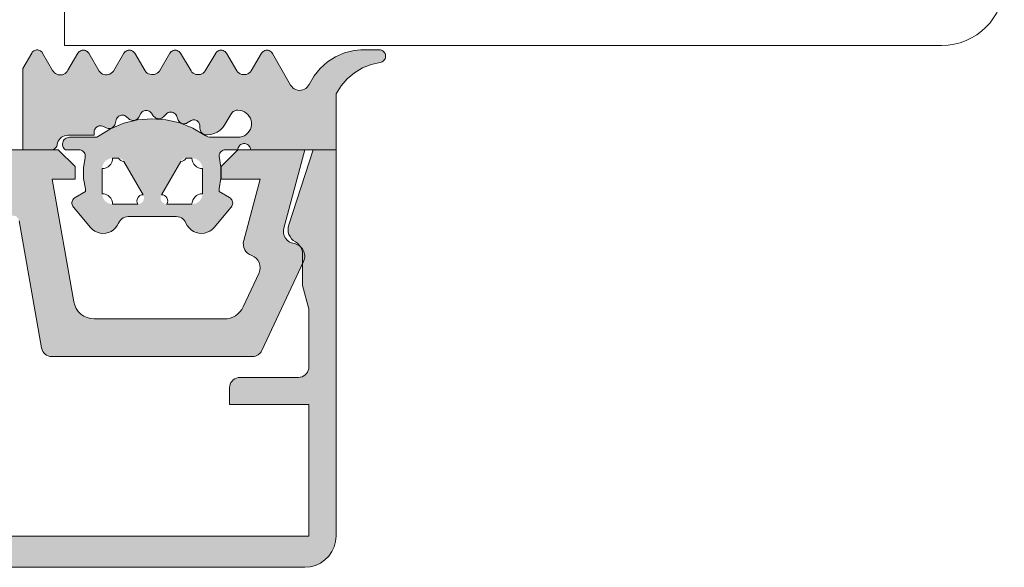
# Model space of a CAD drawing. Header units: metres. Extents: x -3.6 to 84.5, y -11 to 16.8.
# Tile 402 of 656: x 56.7808 to 56.828, y -0.206 to -0.1798. Entities that reach past the tile are written whole.
import ezdxf

# ---------------------------------------------------------------- set-up
doc = ezdxf.new("R2010")
doc.units = ezdxf.units.M
doc.header["$MEASUREMENT"] = 0
doc.layers.add('301 - Elemente.Linie', color=7, linetype='Continuous')
doc.layers.add('302 - Elemente.Schraffur', color=7, linetype='Continuous')

msp = doc.modelspace()

# ---------------------------------------------------------------- hatches: boundary and pattern name
at = {"layer": '302 - Elemente.Schraffur', "linetype": 'Continuous', "lineweight": 5}
h = msp.add_hatch(color=7, dxfattribs=at)
h.paths.add_polyline_path([(56.780989, -0.182104), (56.780989, -0.185999), (56.782343, -0.185999), (56.782391, -0.185995), (56.782438, -0.185984), (56.782482, -0.185965), (56.782523, -0.18594), (56.782559, -0.185908), (56.782589, -0.18587), (56.782613, -0.185829), (56.782631, -0.185784), (56.782657, -0.185658), (56.782686, -0.185583), (56.782726, -0.185514), (56.782777, -0.185452), (56.782837, -0.185399), (56.782905, -0.185356), (56.782979, -0.185325), (56.783057, -0.185306), (56.783137, -0.185299), (56.784409, -0.185299), (56.784409, -0.185144), (56.784413, -0.185094), (56.784426, -0.185044), (56.784447, -0.184998), (56.784476, -0.184956), (56.784511, -0.184919), (56.784552, -0.184889), (56.784598, -0.184866), (56.784647, -0.184851), (56.784697, -0.184845), (56.784748, -0.184847), (56.784798, -0.184858), (56.784845, -0.184877), (56.784983, -0.184947), (56.785027, -0.184966), (56.785075, -0.184977), (56.785123, -0.18498), (56.785171, -0.184975), (56.785218, -0.184963), (56.785263, -0.184943), (56.785303, -0.184916), (56.785339, -0.184884), (56.785369, -0.184846), (56.785392, -0.184803), (56.785409, -0.184757), (56.785462, -0.184557), (56.78548, -0.184509), (56.785505, -0.184465), (56.785537, -0.184426), (56.785576, -0.184392), (56.785619, -0.184366), (56.785667, -0.184347), (56.785717, -0.184337), (56.785768, -0.184335), (56.785818, -0.184342), (56.785867, -0.184358), (56.785912, -0.184381), (56.785953, -0.184412), (56.78606, -0.184508), (56.7861, -0.184539), (56.786145, -0.184563), (56.786194, -0.18458), (56.786244, -0.184588), (56.786295, -0.184589), (56.786346, -0.184581), (56.786394, -0.184565), (56.786439, -0.184541), (56.78648, -0.18451), (56.786516, -0.184474), (56.786545, -0.184431), (56.786645, -0.184258), (56.786674, -0.184216), (56.78671, -0.18418), (56.786751, -0.18415), (56.786797, -0.184128), (56.786846, -0.184114), (56.786897, -0.184108), (56.786948, -0.184111), (56.786997, -0.184123), (56.787044, -0.184143), (56.787087, -0.18417), (56.787125, -0.184205), (56.787156, -0.184245), (56.787235, -0.184366), (56.787266, -0.184406), (56.787303, -0.184441), (56.787346, -0.184469), (56.787392, -0.184491), (56.787441, -0.184504), (56.787492, -0.184509), (56.787543, -0.184507), (56.787593, -0.184495), (56.78764, -0.184476), (56.787684, -0.18445), (56.787723, -0.184417), (56.787865, -0.184276), (56.787904, -0.184243), (56.787948, -0.184217), (56.787995, -0.184199), (56.788045, -0.184189), (56.788096, -0.184188), (56.788147, -0.184196), (56.788195, -0.184212), (56.78824, -0.184236), (56.78828, -0.184267), (56.788315, -0.184305), (56.788342, -0.184348), (56.788362, -0.184395), (56.788407, -0.184532), (56.788426, -0.184579), (56.788453, -0.184622), (56.788487, -0.184661), (56.788526, -0.184693), (56.78857, -0.184719), (56.788618, -0.184738), (56.788668, -0.184748), (56.788719, -0.18475), (56.78877, -0.184744), (56.788819, -0.18473), (56.788865, -0.184708), (56.789051, -0.184601), (56.789093, -0.184581), (56.789138, -0.184569), (56.789184, -0.184564), (56.78923, -0.184567), (56.789275, -0.184579), (56.789317, -0.184597), (56.789356, -0.184623), (56.789389, -0.184654), (56.789417, -0.184691), (56.789439, -0.184732), (56.789453, -0.184776), (56.789459, -0.184822), (56.789467, -0.184966), (56.789474, -0.185023), (56.789492, -0.185078), (56.789518, -0.185129), (56.789553, -0.185175), (56.789595, -0.185214), (56.789643, -0.185246), (56.789696, -0.185269), (56.789752, -0.185283), (56.78981, -0.185287), (56.789981, -0.185269), (56.790146, -0.185223), (56.790301, -0.185149), (56.790442, -0.18505), (56.790563, -0.184928), (56.790661, -0.184787), (56.790943, -0.184299), (56.790976, -0.18425), (56.791017, -0.184206), (56.791064, -0.184169), (56.791115, -0.184139), (56.791171, -0.184117), (56.791229, -0.184104), (56.791289, -0.184099), (56.791396, -0.184108), (56.7915, -0.184135), (56.791598, -0.184178), (56.791688, -0.184236), (56.791767, -0.184309), (56.791833, -0.184394), (56.791884, -0.184488), (56.791919, -0.18459), (56.791937, -0.184696), (56.791937, -0.184803), (56.791919, -0.184909), (56.791884, -0.18501), (56.791833, -0.185105), (56.791767, -0.18519), (56.791688, -0.185262), (56.791598, -0.185321), (56.7915, -0.185364), (56.791396, -0.18539), (56.791289, -0.185399), (56.790005, -0.185399), (56.789929, -0.185393), (56.789854, -0.185376), (56.789783, -0.185348), (56.789132, -0.184962), (56.788501, -0.184709), (56.787838, -0.184557), (56.78716, -0.184509), (56.786482, -0.184567), (56.785821, -0.184727), (56.785193, -0.184988), (56.784573, -0.185367), (56.784529, -0.185385), (56.784484, -0.185396), (56.784437, -0.185399), (56.783219, -0.185399), (56.783164, -0.185404), (56.78311, -0.185418), (56.783059, -0.185441), (56.783013, -0.185472), (56.782973, -0.18551), (56.782939, -0.185554), (56.782914, -0.185604), (56.782897, -0.185657), (56.782889, -0.185712), (56.782891, -0.185767), (56.782902, -0.185822), (56.782922, -0.185874), (56.782951, -0.185921), (56.782987, -0.185964), (56.783029, -0.185999), (56.78368, -0.185999), (56.783729, -0.186003), (56.783776, -0.186015), (56.783821, -0.186035), (56.783863, -0.186061), (56.783899, -0.186094), (56.78393, -0.186133), (56.783953, -0.186176), (56.78397, -0.186222), (56.783979, -0.18627), (56.783979, -0.186319), (56.783897, -0.186868), (56.783902, -0.187374), (56.783989, -0.187872), (56.783989, -0.187999), (56.783489, -0.188288), (56.78345, -0.188315), (56.783415, -0.188348), (56.783387, -0.188386), (56.783364, -0.188428), (56.783349, -0.188472), (56.78334, -0.188519), (56.78334, -0.188567), (56.783346, -0.188614), (56.78336, -0.188659), (56.783382, -0.188702), (56.783409, -0.188741), (56.784226, -0.189714), (56.784322, -0.18981), (56.784433, -0.189889), (56.784556, -0.189948), (56.784687, -0.189985), (56.784823, -0.189999), (56.784959, -0.18999), (56.785092, -0.189958), (56.785217, -0.189904), (56.785331, -0.189829), (56.785431, -0.189737), (56.785514, -0.189628), (56.785615, -0.189433), (56.785666, -0.189366), (56.785727, -0.189308), (56.785797, -0.189261), (56.785874, -0.189227), (56.785955, -0.189206), (56.786038, -0.189199), (56.78834, -0.189199), (56.788423, -0.189206), (56.788504, -0.189227), (56.788581, -0.189261), (56.788651, -0.189308), (56.788712, -0.189366), (56.788762, -0.189433), (56.788864, -0.189628), (56.788947, -0.189736), (56.789047, -0.189829), (56.789161, -0.189904), (56.789286, -0.189958), (56.789419, -0.18999), (56.789555, -0.189999), (56.78969, -0.189985), (56.789822, -0.189948), (56.789945, -0.189889), (56.790056, -0.18981), (56.790152, -0.189714), (56.790969, -0.188741), (56.790999, -0.188698), (56.791021, -0.18865), (56.791034, -0.1886), (56.791039, -0.188548), (56.791034, -0.188496), (56.791021, -0.188445), (56.790999, -0.188398), (56.790969, -0.188355), (56.790932, -0.188318), (56.790889, -0.188288), (56.790389, -0.187999), (56.790389, -0.187872), (56.790478, -0.18735), (56.790478, -0.186821), (56.790389, -0.186299), (56.790393, -0.186248), (56.790407, -0.186198), (56.790428, -0.186151), (56.790458, -0.186108), (56.790494, -0.186071), (56.790536, -0.186041), (56.790583, -0.186019), (56.790633, -0.186005), (56.790684, -0.185999), (56.791289, -0.185999), (56.791293, -0.18595), (56.791305, -0.185902), (56.791325, -0.185857), (56.791352, -0.185815), (56.791386, -0.185779), (56.791425, -0.185748), (56.791468, -0.185725), (56.791515, -0.185708), (56.791564, -0.1857), (56.791614, -0.1857), (56.791663, -0.185708), (56.791709, -0.185725), (56.791753, -0.185748), (56.791792, -0.185779), (56.791826, -0.185815), (56.791853, -0.185857), (56.791873, -0.185902), (56.791885, -0.18595), (56.791889, -0.185999), (56.795989, -0.185999), (56.795989, -0.183309), (56.796227, -0.182929), (56.796522, -0.182591), (56.796866, -0.182304), (56.797251, -0.182073), (56.797668, -0.181906), (56.798153, -0.181795), (56.798199, -0.181776), (56.798242, -0.181749), (56.798279, -0.181716), (56.79831, -0.181677), (56.798334, -0.181634), (56.798351, -0.181587), (56.79836, -0.181537), (56.79836, -0.181488), (56.798353, -0.181438), (56.798337, -0.181391), (56.798313, -0.181347), (56.798283, -0.181307), (56.798246, -0.181274), (56.798204, -0.181246), (56.798159, -0.181226), (56.79811, -0.181214), (56.798061, -0.18121), (56.797177, -0.181211), (56.796849, -0.181239), (56.796397, -0.181353), (56.795969, -0.181537), (56.795576, -0.181788), (56.795228, -0.182098), (56.794934, -0.182459), (56.794659, -0.182935), (56.794605, -0.183), (56.794542, -0.183054), (56.79447, -0.183097), (56.794392, -0.183128), (56.79431, -0.183145), (56.794227, -0.183148), (56.794144, -0.183137), (56.794064, -0.183113), (56.793989, -0.183076), (56.793921, -0.183026), (56.793863, -0.182966), (56.793815, -0.182897), (56.792943, -0.181376), (56.792913, -0.181333), (56.792876, -0.181296), (56.792834, -0.181266), (56.792787, -0.181244), (56.792736, -0.18123), (56.792685, -0.181225), (56.792633, -0.181229), (56.792582, -0.181242), (56.792535, -0.181264), (56.792492, -0.181293), (56.792455, -0.181329), (56.792424, -0.181372), (56.791921, -0.182219), (56.791874, -0.182275), (56.791819, -0.182321), (56.791756, -0.182357), (56.791688, -0.182382), (56.791616, -0.182395), (56.791544, -0.182395), (56.791472, -0.182382), (56.791404, -0.182357), (56.791341, -0.182321), (56.791286, -0.182275), (56.791239, -0.182219), (56.790741, -0.181372), (56.790711, -0.18133), (56.790674, -0.181294), (56.790631, -0.181264), (56.790584, -0.181242), (56.790534, -0.181229), (56.790482, -0.181224), (56.790431, -0.181229), (56.790381, -0.181242), (56.790334, -0.181264), (56.790291, -0.181293), (56.790254, -0.18133), (56.790224, -0.181372), (56.789723, -0.182219), (56.789676, -0.182275), (56.789621, -0.182321), (56.789558, -0.182357), (56.78949, -0.182382), (56.789419, -0.182395), (56.789347, -0.182395), (56.789275, -0.182382), (56.789208, -0.182357), (56.789145, -0.182321), (56.789089, -0.182275), (56.789043, -0.182219), (56.788545, -0.181372), (56.788515, -0.18133), (56.788478, -0.181293), (56.788435, -0.181264), (56.788387, -0.181242), (56.788337, -0.181229), (56.788285, -0.181224), (56.788233, -0.181229), (56.788183, -0.181243), (56.788136, -0.181265), (56.788093, -0.181294), (56.788057, -0.181331), (56.788027, -0.181374), (56.78753, -0.182229), (56.787481, -0.182282), (56.787424, -0.182327), (56.78736, -0.182361), (56.787291, -0.182383), (56.78722, -0.182394), (56.787148, -0.182393), (56.787077, -0.18238), (56.787009, -0.182355), (56.786946, -0.18232), (56.78689, -0.182274), (56.786843, -0.182219), (56.786345, -0.181372), (56.786315, -0.18133), (56.786278, -0.181293), (56.786235, -0.181264), (56.786188, -0.181242), (56.786138, -0.181229), (56.786086, -0.181224), (56.786034, -0.181229), (56.785984, -0.181242), (56.785937, -0.181264), (56.785894, -0.181294), (56.785857, -0.18133), (56.785827, -0.181373), (56.785326, -0.182229), (56.785279, -0.182284), (56.785223, -0.182331), (56.78516, -0.182367), (56.785092, -0.182391), (56.78502, -0.182404), (56.784948, -0.182403), (56.784877, -0.182391), (56.784808, -0.182366), (56.784746, -0.18233), (56.78469, -0.182284), (56.784643, -0.182228), (56.784145, -0.181374), (56.784115, -0.181331), (56.784078, -0.181295), (56.784035, -0.181265), (56.783988, -0.181243), (56.783938, -0.181229), (56.783886, -0.181225), (56.783834, -0.181229), (56.783784, -0.181243), (56.783737, -0.181265), (56.783694, -0.181294), (56.783657, -0.181331), (56.783627, -0.181373), (56.783152, -0.182185), (56.783115, -0.182244), (56.783069, -0.182296), (56.783015, -0.18234), (56.782955, -0.182374), (56.78289, -0.182398), (56.782821, -0.18241), (56.782752, -0.182411), (56.782683, -0.182401), (56.782617, -0.182379), (56.782555, -0.182346), (56.7825, -0.182303), (56.782453, -0.182252), (56.782415, -0.182194), (56.781936, -0.18136), (56.781908, -0.18132), (56.781875, -0.181285), (56.781836, -0.181256), (56.781793, -0.181233), (56.781747, -0.181218), (56.7817, -0.18121), (56.781651, -0.18121), (56.781603, -0.181218), (56.781557, -0.181233), (56.781515, -0.181256), (56.781476, -0.181285), (56.781443, -0.18132), (56.781415, -0.18136)])
h.paths.add_polyline_path([(56.784789, -0.188125), (56.784789, -0.1881), (56.784789, -0.1869), (56.784789, -0.186876), (56.784791, -0.186851), (56.784794, -0.186827), (56.784799, -0.186802), (56.784804, -0.186779), (56.78481, -0.186755), (56.784818, -0.186732), (56.784827, -0.186709), (56.784837, -0.186686), (56.784848, -0.186664), (56.78486, -0.186643), (56.784873, -0.186622), (56.784887, -0.186602), (56.784902, -0.186583), (56.784918, -0.186564), (56.784935, -0.186547), (56.784953, -0.18653), (56.784972, -0.186514), (56.784991, -0.186498), (56.785011, -0.186484), (56.785032, -0.186471), (56.785053, -0.186459), (56.785075, -0.186448), (56.785098, -0.186438), (56.78512, -0.186429), (56.785144, -0.186422), (56.785167, -0.186415), (56.785191, -0.18641), (56.785216, -0.186405), (56.78524, -0.186402), (56.785264, -0.186401), (56.785289, -0.1864), (56.785575, -0.1864), (56.785595, -0.186401), (56.785614, -0.186404), (56.785633, -0.186408), (56.785652, -0.186413), (56.785671, -0.186419), (56.785689, -0.186427), (56.785707, -0.186435), (56.785724, -0.186445), (56.78574, -0.186456), (56.785755, -0.186468), (56.78577, -0.186481), (56.785784, -0.186495), (56.785797, -0.18651), (56.785809, -0.186525), (56.78582, -0.186542), (56.786749, -0.18815), (56.786758, -0.188167), (56.786766, -0.188185), (56.786773, -0.188204), (56.786779, -0.188222), (56.786783, -0.188242), (56.786786, -0.188261), (56.786788, -0.18828), (56.786789, -0.1883), (56.786788, -0.18832), (56.786786, -0.188339), (56.786783, -0.188359), (56.786779, -0.188378), (56.786773, -0.188396), (56.786766, -0.188415), (56.786758, -0.188433), (56.786749, -0.18845), (56.786738, -0.188467), (56.786727, -0.188483), (56.786714, -0.188498), (56.786701, -0.188512), (56.786687, -0.188526), (56.786672, -0.188538), (56.786656, -0.188549), (56.786639, -0.18856), (56.786622, -0.188569), (56.786604, -0.188577), (56.786585, -0.188584), (56.786567, -0.18859), (56.786547, -0.188594), (56.786528, -0.188597), (56.786509, -0.188599), (56.786489, -0.1886), (56.785289, -0.1886), (56.785264, -0.188599), (56.78524, -0.188598), (56.785216, -0.188595), (56.785191, -0.18859), (56.785167, -0.188585), (56.785144, -0.188578), (56.78512, -0.188571), (56.785098, -0.188562), (56.785075, -0.188552), (56.785053, -0.188541), (56.785032, -0.188529), (56.785011, -0.188516), (56.784991, -0.188502), (56.784972, -0.188487), (56.784953, -0.18847), (56.784935, -0.188454), (56.784918, -0.188436), (56.784902, -0.188417), (56.784887, -0.188398), (56.784873, -0.188378), (56.78486, -0.188357), (56.784848, -0.188336), (56.784837, -0.188314), (56.784827, -0.188291), (56.784818, -0.188268), (56.78481, -0.188245), (56.784804, -0.188222), (56.784799, -0.188198), (56.784794, -0.188173), (56.784791, -0.188149)], flags=0)
h.paths.add_polyline_path([(56.78759, -0.18832), (56.787589, -0.1883), (56.78759, -0.18828), (56.787591, -0.188261), (56.787595, -0.188242), (56.787599, -0.188222), (56.787605, -0.188204), (56.787612, -0.188185), (56.78762, -0.188167), (56.787629, -0.18815), (56.788558, -0.186542), (56.788569, -0.186525), (56.788581, -0.18651), (56.788594, -0.186495), (56.788608, -0.186481), (56.788622, -0.186468), (56.788638, -0.186456), (56.788654, -0.186445), (56.788671, -0.186435), (56.788689, -0.186427), (56.788707, -0.186419), (56.788726, -0.186413), (56.788745, -0.186408), (56.788764, -0.186404), (56.788783, -0.186401), (56.788803, -0.1864), (56.789089, -0.1864), (56.789113, -0.186401), (56.789138, -0.186402), (56.789162, -0.186405), (56.789186, -0.18641), (56.78921, -0.186415), (56.789234, -0.186422), (56.789257, -0.186429), (56.78928, -0.186438), (56.789303, -0.186448), (56.789325, -0.186459), (56.789346, -0.186471), (56.789367, -0.186484), (56.789387, -0.186498), (56.789406, -0.186514), (56.789425, -0.18653), (56.789442, -0.186546), (56.789459, -0.186564), (56.789475, -0.186583), (56.789491, -0.186602), (56.789505, -0.186622), (56.789518, -0.186643), (56.78953, -0.186664), (56.789541, -0.186686), (56.789551, -0.186709), (56.78956, -0.186732), (56.789567, -0.186755), (56.789574, -0.186779), (56.789579, -0.186802), (56.789583, -0.186827), (56.789586, -0.186851), (56.789588, -0.186876), (56.789589, -0.1869), (56.789589, -0.1881), (56.789588, -0.188125), (56.789586, -0.188149), (56.789583, -0.188173), (56.789579, -0.188198), (56.789574, -0.188222), (56.789567, -0.188245), (56.78956, -0.188268), (56.789551, -0.188291), (56.789541, -0.188314), (56.78953, -0.188336), (56.789518, -0.188357), (56.789505, -0.188378), (56.789491, -0.188398), (56.789475, -0.188417), (56.789459, -0.188436), (56.789442, -0.188454), (56.789425, -0.188471), (56.789406, -0.188487), (56.789387, -0.188502), (56.789367, -0.188516), (56.789346, -0.188529), (56.789325, -0.188541), (56.789303, -0.188552), (56.78928, -0.188562), (56.789257, -0.188571), (56.789234, -0.188579), (56.78921, -0.188585), (56.789186, -0.18859), (56.789162, -0.188595), (56.789138, -0.188598), (56.789113, -0.188599), (56.789089, -0.1886), (56.787889, -0.1886), (56.787869, -0.188599), (56.78785, -0.188597), (56.78783, -0.188594), (56.787811, -0.18859), (56.787792, -0.188584), (56.787774, -0.188577), (56.787756, -0.188569), (56.787739, -0.18856), (56.787722, -0.188549), (56.787706, -0.188538), (56.787691, -0.188526), (56.787677, -0.188512), (56.787663, -0.188498), (56.787651, -0.188483), (56.787639, -0.188467), (56.787629, -0.18845), (56.78762, -0.188433), (56.787612, -0.188415), (56.787605, -0.188396), (56.787599, -0.188378), (56.787595, -0.188359), (56.787591, -0.188339)], flags=0)
for points in [[(56.745989, -0.186), (56.745989, -0.2045), (56.746007, -0.204735), (56.746062, -0.204963), (56.746152, -0.205181), (56.746275, -0.205382), (56.746428, -0.205561), (56.746607, -0.205713), (56.746808, -0.205836), (56.747025, -0.205927), (56.747254, -0.205981), (56.747489, -0.206), (56.794489, -0.206), (56.794724, -0.205981), (56.794953, -0.205927), (56.79517, -0.205836), (56.795371, -0.205713), (56.79555, -0.205561), (56.795703, -0.205382), (56.795826, -0.205181), (56.795916, -0.204963), (56.795971, -0.204735), (56.795989, -0.2045), (56.795989, -0.186), (56.794888, -0.186), (56.793723, -0.189584), (56.793696, -0.189699), (56.793689, -0.189818), (56.793702, -0.189936), (56.793735, -0.190051), (56.793787, -0.190158), (56.793857, -0.190255), (56.793941, -0.190338), (56.794139, -0.190476), (56.794225, -0.190562), (56.794295, -0.190662), (56.794347, -0.190773), (56.794378, -0.190891), (56.794389, -0.191012), (56.794389, -0.1925), (56.794689, -0.19362), (56.794689, -0.1964), (56.794683, -0.196478), (56.794665, -0.196554), (56.794634, -0.196627), (56.794594, -0.196694), (56.794543, -0.196753), (56.794483, -0.196804), (56.794416, -0.196845), (56.794344, -0.196875), (56.794267, -0.196894), (56.794189, -0.1969), (56.791389, -0.1969), (56.791311, -0.196906), (56.791234, -0.196924), (56.791162, -0.196954), (56.791095, -0.196995), (56.791035, -0.197046), (56.790984, -0.197106), (56.790943, -0.197173), (56.790913, -0.197245), (56.790895, -0.197322), (56.790889, -0.1974), (56.790889, -0.1982), (56.794689, -0.1982), (56.794689, -0.2045), (56.747289, -0.2045), (56.747289, -0.1982), (56.751089, -0.1982), (56.751089, -0.1974), (56.751083, -0.197322), (56.751065, -0.197245), (56.751034, -0.197173), (56.750994, -0.197106), (56.750943, -0.197046), (56.750883, -0.196995), (56.750816, -0.196954), (56.750744, -0.196924), (56.750667, -0.196906), (56.750589, -0.1969), (56.747789, -0.1969), (56.747711, -0.196894), (56.747634, -0.196875), (56.747562, -0.196845), (56.747495, -0.196804), (56.747435, -0.196753), (56.747384, -0.196694), (56.747343, -0.196627), (56.747313, -0.196554), (56.747295, -0.196478), (56.747289, -0.1964), (56.747289, -0.19362), (56.747589, -0.1925), (56.747589, -0.191012), (56.7476, -0.190891), (56.747631, -0.190773), (56.747683, -0.190662), (56.747753, -0.190562), (56.747839, -0.190476), (56.748037, -0.190338), (56.748121, -0.190255), (56.748191, -0.190158), (56.748243, -0.190051), (56.748276, -0.189936), (56.748289, -0.189818), (56.748282, -0.189699), (56.748255, -0.189584), (56.74709, -0.186)], [(56.761166, -0.189398, -0.36397), (56.761461, -0.18915), (56.770739, -0.18915, -0.8), (56.771239, -0.18915), (56.780517, -0.18915, -0.36397), (56.780812, -0.189398), (56.781886, -0.195487, 0.36397), (56.782378, -0.1959), (56.791988, -0.1959, 0.291473), (56.792441, -0.195611), (56.794433, -0.191341, 0.501627), (56.793977, -0.190493, -0.448151), (56.793486, -0.189745), (56.794489, -0.186), (56.791289, -0.186), (56.790489, -0.1868), (56.790489, -0.1874), (56.792354, -0.1874), (56.791565, -0.190345, 0.394822), (56.791951, -0.191068, -0.446174), (56.792301, -0.191889), (56.79154, -0.193523, -0.291473), (56.790633, -0.1941), (56.784409, -0.1941, -0.36397), (56.783425, -0.193274), (56.782389, -0.1874), (56.783489, -0.1874), (56.783489, -0.1868), (56.782689, -0.186), (56.759289, -0.186), (56.758489, -0.1868), (56.758489, -0.1874), (56.759589, -0.1874), (56.758553, -0.193274, -0.36397), (56.757569, -0.1941), (56.751345, -0.1941, -0.291473), (56.750438, -0.193523), (56.749677, -0.191889, -0.446174), (56.750027, -0.191068, 0.394822), (56.750413, -0.190345), (56.749624, -0.1874), (56.751489, -0.1874), (56.751489, -0.1868), (56.750689, -0.186), (56.747489, -0.186), (56.748492, -0.189745, -0.448151), (56.748001, -0.190493, 0.501627), (56.747545, -0.191341), (56.749537, -0.195611, 0.291473), (56.74999, -0.1959), (56.7596, -0.1959, 0.36397), (56.760092, -0.195487)]]:
    msp.add_hatch(color=7, dxfattribs=at).paths.add_polyline_path(points)

# ---------------------------------------------------------------- linework, layer by layer
at = {"layer": '301 - Elemente.Linie', "color": 7, "linetype": 'Continuous', "lineweight": 5}
for p, q in [((56.782989, -0.173), (56.782989, -0.181)), ((56.782989, -0.181), (56.782989, -0.179)), ((56.824989, -0.181), (56.782989, -0.181))]:
    msp.add_line(p, q, dxfattribs=at)
msp.add_lwpolyline([(56.790969, -0.188741), (56.790999, -0.188698), (56.791021, -0.18865), (56.791034, -0.1886), (56.791039, -0.188548), (56.791034, -0.188496), (56.791021, -0.188445), (56.790999, -0.188398), (56.790969, -0.188355), (56.790932, -0.188318), (56.790889, -0.188288), (56.790389, -0.187999), (56.790389, -0.187872), (56.790478, -0.18735), (56.790478, -0.186821), (56.790389, -0.186299), (56.790393, -0.186248), (56.790407, -0.186198), (56.790428, -0.186151), (56.790458, -0.186108), (56.790494, -0.186071), (56.790536, -0.186041), (56.790583, -0.186019), (56.790633, -0.186005), (56.790684, -0.185999), (56.791289, -0.185999), (56.791293, -0.18595), (56.791305, -0.185902), (56.791325, -0.185857), (56.791352, -0.185815), (56.791386, -0.185779), (56.791425, -0.185748), (56.791468, -0.185725), (56.791515, -0.185708), (56.791564, -0.1857), (56.791614, -0.1857), (56.791663, -0.185708), (56.791709, -0.185725), (56.791753, -0.185748), (56.791792, -0.185779), (56.791826, -0.185815), (56.791853, -0.185857), (56.791873, -0.185902), (56.791885, -0.18595), (56.791889, -0.185999), (56.795989, -0.185999), (56.795989, -0.183309), (56.796227, -0.182929), (56.796522, -0.182591), (56.796866, -0.182304), (56.797251, -0.182073), (56.797668, -0.181906), (56.798105, -0.181807), (56.798153, -0.181795), (56.798199, -0.181776), (56.798242, -0.181749), (56.798279, -0.181716), (56.79831, -0.181677), (56.798334, -0.181634), (56.798351, -0.181587), (56.79836, -0.181537), (56.79836, -0.181488), (56.798353, -0.181438), (56.798337, -0.181391), (56.798313, -0.181347), (56.798283, -0.181307), (56.798246, -0.181274), (56.798204, -0.181246), (56.798159, -0.181226), (56.79811, -0.181214), (56.798061, -0.18121), (56.797177, -0.181211), (56.796849, -0.181239), (56.796397, -0.181353), (56.795969, -0.181537), (56.795576, -0.181788), (56.795228, -0.182098), (56.794934, -0.182459), (56.794701, -0.182863), (56.794659, -0.182935), (56.794605, -0.183), (56.794542, -0.183054), (56.79447, -0.183097), (56.794392, -0.183128), (56.79431, -0.183145), (56.794227, -0.183148), (56.794144, -0.183137), (56.794064, -0.183113), (56.793989, -0.183076), (56.793921, -0.183026), (56.793863, -0.182966), (56.793815, -0.182897), (56.792943, -0.181376), (56.792913, -0.181333), (56.792876, -0.181296), (56.792834, -0.181266), (56.792787, -0.181244), (56.792736, -0.18123), (56.792685, -0.181225), (56.792633, -0.181229), (56.792582, -0.181242), (56.792535, -0.181264), (56.792492, -0.181293), (56.792455, -0.181329), (56.792424, -0.181372), (56.791921, -0.182219), (56.791874, -0.182275), (56.791819, -0.182321), (56.791756, -0.182357), (56.791688, -0.182382), (56.791616, -0.182395), (56.791544, -0.182395), (56.791472, -0.182382), (56.791404, -0.182357), (56.791341, -0.182321), (56.791286, -0.182275), (56.791239, -0.182219), (56.790741, -0.181372), (56.790711, -0.18133), (56.790674, -0.181294), (56.790631, -0.181264), (56.790584, -0.181242), (56.790534, -0.181229), (56.790482, -0.181224), (56.790431, -0.181229), (56.790381, -0.181242), (56.790334, -0.181264), (56.790291, -0.181293), (56.790254, -0.18133), (56.790224, -0.181372), (56.789723, -0.182219), (56.789676, -0.182275), (56.789621, -0.182321), (56.789558, -0.182357), (56.78949, -0.182382), (56.789419, -0.182395), (56.789347, -0.182395), (56.789275, -0.182382), (56.789208, -0.182357), (56.789145, -0.182321), (56.789089, -0.182275), (56.789043, -0.182219), (56.788545, -0.181372), (56.788515, -0.18133), (56.788478, -0.181293), (56.788435, -0.181264), (56.788387, -0.181242), (56.788337, -0.181229), (56.788285, -0.181224), (56.788233, -0.181229), (56.788183, -0.181243), (56.788136, -0.181265), (56.788093, -0.181294), (56.788057, -0.181331), (56.788027, -0.181374), (56.78753, -0.182229), (56.787481, -0.182282), (56.787424, -0.182327), (56.78736, -0.182361), (56.787291, -0.182383), (56.78722, -0.182394), (56.787148, -0.182393), (56.787077, -0.18238), (56.787009, -0.182355), (56.786946, -0.18232), (56.78689, -0.182274), (56.786843, -0.182219), (56.786345, -0.181372), (56.786315, -0.18133), (56.786278, -0.181293), (56.786235, -0.181264), (56.786188, -0.181242), (56.786138, -0.181229), (56.786086, -0.181224), (56.786034, -0.181229), (56.785984, -0.181242), (56.785937, -0.181264), (56.785894, -0.181294), (56.785857, -0.18133), (56.785827, -0.181373), (56.785326, -0.182229), (56.785279, -0.182284), (56.785223, -0.182331), (56.78516, -0.182367), (56.785092, -0.182391), (56.78502, -0.182404), (56.784948, -0.182403), (56.784877, -0.182391), (56.784808, -0.182366), (56.784746, -0.18233), (56.78469, -0.182284), (56.784643, -0.182228), (56.784145, -0.181374), (56.784115, -0.181331), (56.784078, -0.181295), (56.784035, -0.181265), (56.783988, -0.181243), (56.783938, -0.181229), (56.783886, -0.181225), (56.783834, -0.181229), (56.783784, -0.181243), (56.783737, -0.181265), (56.783694, -0.181294), (56.783657, -0.181331), (56.783627, -0.181373), (56.783152, -0.182185), (56.783115, -0.182244), (56.783069, -0.182296), (56.783015, -0.18234), (56.782955, -0.182374), (56.78289, -0.182398), (56.782821, -0.18241), (56.782752, -0.182411), (56.782683, -0.182401), (56.782617, -0.182379), (56.782555, -0.182346), (56.7825, -0.182303), (56.782453, -0.182252), (56.782415, -0.182194), (56.781936, -0.18136), (56.781908, -0.18132), (56.781875, -0.181285), (56.781836, -0.181256), (56.781793, -0.181233), (56.781747, -0.181218), (56.7817, -0.18121), (56.781651, -0.18121), (56.781603, -0.181218), (56.781557, -0.181233), (56.781515, -0.181256), (56.781476, -0.181285), (56.781443, -0.18132), (56.781415, -0.18136), (56.780989, -0.182104), (56.780989, -0.185999), (56.782343, -0.185999), (56.782391, -0.185995), (56.782438, -0.185984), (56.782482, -0.185965), (56.782523, -0.18594), (56.782559, -0.185908), (56.782589, -0.18587), (56.782613, -0.185829), (56.782631, -0.185784), (56.78264, -0.185737), (56.782657, -0.185658), (56.782686, -0.185583), (56.782726, -0.185514), (56.782777, -0.185452), (56.782837, -0.185399), (56.782905, -0.185356), (56.782979, -0.185325), (56.783057, -0.185306), (56.783137, -0.185299), (56.784409, -0.185299), (56.784409, -0.185144), (56.784413, -0.185094), (56.784426, -0.185044), (56.784447, -0.184998), (56.784476, -0.184956), (56.784511, -0.184919), (56.784552, -0.184889), (56.784598, -0.184866), (56.784647, -0.184851), (56.784697, -0.184845), (56.784748, -0.184847), (56.784798, -0.184858), (56.784845, -0.184877), (56.784983, -0.184947), (56.785027, -0.184966), (56.785075, -0.184977), (56.785123, -0.18498), (56.785171, -0.184975), (56.785218, -0.184963), (56.785263, -0.184943), (56.785303, -0.184916), (56.785339, -0.184884), (56.785369, -0.184846), (56.785392, -0.184803), (56.785409, -0.184757), (56.785462, -0.184557), (56.78548, -0.184509), (56.785505, -0.184465), (56.785537, -0.184426), (56.785576, -0.184392), (56.785619, -0.184366), (56.785667, -0.184347), (56.785717, -0.184337), (56.785768, -0.184335), (56.785818, -0.184342), (56.785867, -0.184358), (56.785912, -0.184381), (56.785953, -0.184412), (56.78606, -0.184508), (56.7861, -0.184539), (56.786145, -0.184563), (56.786194, -0.18458), (56.786244, -0.184588), (56.786295, -0.184589), (56.786346, -0.184581), (56.786394, -0.184565), (56.786439, -0.184541), (56.78648, -0.18451), (56.786516, -0.184474), (56.786545, -0.184431), (56.786645, -0.184258), (56.786674, -0.184216), (56.78671, -0.18418), (56.786751, -0.18415), (56.786797, -0.184128), (56.786846, -0.184114), (56.786897, -0.184108), (56.786948, -0.184111), (56.786997, -0.184123), (56.787044, -0.184143), (56.787087, -0.18417), (56.787125, -0.184205), (56.787156, -0.184245), (56.787235, -0.184366), (56.787266, -0.184406), (56.787303, -0.184441), (56.787346, -0.184469), (56.787392, -0.184491), (56.787441, -0.184504), (56.787492, -0.184509), (56.787543, -0.184507), (56.787593, -0.184495), (56.78764, -0.184476), (56.787684, -0.18445), (56.787723, -0.184417), (56.787865, -0.184276), (56.787904, -0.184243), (56.787948, -0.184217), (56.787995, -0.184199), (56.788045, -0.184189), (56.788096, -0.184188), (56.788147, -0.184196), (56.788195, -0.184212), (56.78824, -0.184236), (56.78828, -0.184267), (56.788315, -0.184305), (56.788342, -0.184348), (56.788362, -0.184395), (56.788407, -0.184532), (56.788426, -0.184579), (56.788453, -0.184622), (56.788487, -0.184661), (56.788526, -0.184693), (56.78857, -0.184719), (56.788618, -0.184738), (56.788668, -0.184748), (56.788719, -0.18475), (56.78877, -0.184744), (56.788819, -0.18473), (56.788865, -0.184708), (56.789051, -0.184601), (56.789093, -0.184581), (56.789138, -0.184569), (56.789184, -0.184564), (56.78923, -0.184567), (56.789275, -0.184579), (56.789317, -0.184597), (56.789356, -0.184623), (56.789389, -0.184654), (56.789417, -0.184691), (56.789439, -0.184732), (56.789453, -0.184776), (56.789459, -0.184822), (56.789467, -0.184966), (56.789474, -0.185023), (56.789492, -0.185078), (56.789518, -0.185129), (56.789553, -0.185175), (56.789595, -0.185214), (56.789643, -0.185246), (56.789696, -0.185269), (56.789752, -0.185283), (56.78981, -0.185287), (56.789981, -0.185269), (56.790146, -0.185223), (56.790301, -0.185149), (56.790442, -0.18505), (56.790563, -0.184928), (56.790661, -0.184787), (56.790943, -0.184299), (56.790976, -0.18425), (56.791017, -0.184206), (56.791064, -0.184169), (56.791115, -0.184139), (56.791171, -0.184117), (56.791229, -0.184104), (56.791289, -0.184099), (56.791396, -0.184108), (56.7915, -0.184135), (56.791598, -0.184178), (56.791688, -0.184236), (56.791767, -0.184309), (56.791833, -0.184394), (56.791884, -0.184488), (56.791919, -0.18459), (56.791937, -0.184696), (56.791937, -0.184803), (56.791919, -0.184909), (56.791884, -0.18501), (56.791833, -0.185105), (56.791767, -0.18519), (56.791688, -0.185262), (56.791598, -0.185321), (56.7915, -0.185364), (56.791396, -0.18539), (56.791289, -0.185399), (56.790005, -0.185399), (56.789929, -0.185393), (56.789854, -0.185376), (56.789783, -0.185348), (56.789718, -0.185309), (56.789132, -0.184962), (56.788501, -0.184709), (56.787838, -0.184557), (56.78716, -0.184509), (56.786482, -0.184567), (56.785821, -0.184727), (56.785193, -0.184988), (56.784613, -0.185343), (56.784573, -0.185367), (56.784529, -0.185385), (56.784484, -0.185396), (56.784437, -0.185399), (56.783219, -0.185399), (56.783164, -0.185404), (56.78311, -0.185418), (56.783059, -0.185441), (56.783013, -0.185472), (56.782973, -0.18551), (56.782939, -0.185554), (56.782914, -0.185604), (56.782897, -0.185657), (56.782889, -0.185712), (56.782891, -0.185767), (56.782902, -0.185822), (56.782922, -0.185874), (56.782951, -0.185921), (56.782987, -0.185964), (56.783029, -0.185999), (56.78368, -0.185999), (56.783729, -0.186003), (56.783776, -0.186015), (56.783821, -0.186035), (56.783863, -0.186061), (56.783899, -0.186094), (56.78393, -0.186133), (56.783953, -0.186176), (56.78397, -0.186222), (56.783979, -0.18627), (56.783979, -0.186319), (56.783972, -0.186368), (56.783897, -0.186868), (56.783902, -0.187374), (56.783989, -0.187872), (56.783989, -0.187999), (56.783489, -0.188288), (56.78345, -0.188315), (56.783415, -0.188348), (56.783387, -0.188386), (56.783364, -0.188428), (56.783349, -0.188472), (56.78334, -0.188519), (56.78334, -0.188567), (56.783346, -0.188614), (56.78336, -0.188659), (56.783382, -0.188702), (56.783409, -0.188741), (56.784226, -0.189714), (56.784322, -0.18981), (56.784433, -0.189889), (56.784556, -0.189948), (56.784687, -0.189985), (56.784823, -0.189999), (56.784959, -0.18999), (56.785092, -0.189958), (56.785217, -0.189904), (56.785331, -0.189829), (56.785431, -0.189737), (56.785514, -0.189628), (56.785577, -0.189507), (56.785615, -0.189433), (56.785666, -0.189366), (56.785727, -0.189308), (56.785797, -0.189261), (56.785874, -0.189227), (56.785955, -0.189206), (56.786038, -0.189199), (56.78834, -0.189199), (56.788423, -0.189206), (56.788504, -0.189227), (56.788581, -0.189261), (56.788651, -0.189308), (56.788712, -0.189366), (56.788762, -0.189433), (56.788801, -0.189507), (56.788864, -0.189628), (56.788947, -0.189736), (56.789047, -0.189829), (56.789161, -0.189904), (56.789286, -0.189958), (56.789419, -0.18999), (56.789555, -0.189999), (56.78969, -0.189985), (56.789822, -0.189948), (56.789945, -0.189889), (56.790056, -0.18981), (56.790152, -0.189714)], close=True, dxfattribs=at)
msp.add_lwpolyline([(56.747489, -0.206), (56.794489, -0.206), (56.794749, -0.205977), (56.795002, -0.205909), (56.795239, -0.205799), (56.795453, -0.205649), (56.795638, -0.205464), (56.795788, -0.20525), (56.795899, -0.205013), (56.795966, -0.20476), (56.795989, -0.2045), (56.795989, -0.186), (56.794888, -0.186), (56.793723, -0.189584), (56.793696, -0.189699), (56.793689, -0.189818), (56.793702, -0.189936), (56.793735, -0.190051), (56.793787, -0.190158), (56.793857, -0.190255), (56.793941, -0.190338), (56.794039, -0.190406), (56.794139, -0.190476), (56.794225, -0.190562), (56.794295, -0.190662), (56.794347, -0.190773), (56.794378, -0.190891), (56.794389, -0.191012), (56.794389, -0.1925), (56.794689, -0.19362), (56.794689, -0.1964), (56.794681, -0.196487), (56.794659, -0.196571), (56.794622, -0.19665), (56.794572, -0.196721), (56.79451, -0.196783), (56.794439, -0.196833), (56.79436, -0.19687), (56.794276, -0.196892), (56.794189, -0.1969), (56.791389, -0.1969), (56.791302, -0.196908), (56.791218, -0.19693), (56.791139, -0.196967), (56.791068, -0.197017), (56.791006, -0.197079), (56.790956, -0.19715), (56.790919, -0.197229), (56.790897, -0.197313), (56.790889, -0.1974), (56.790889, -0.1982), (56.794689, -0.1982), (56.794689, -0.2045), (56.747289, -0.2045)], dxfattribs=at)
msp.add_lwpolyline([(56.759289, -0.186), (56.782689, -0.186), (56.783489, -0.1868), (56.783489, -0.1874), (56.782389, -0.1874), (56.783425, -0.193274, 0.36397), (56.784409, -0.1941), (56.790633, -0.1941, 0.291473), (56.79154, -0.193523), (56.792301, -0.191889, 0.446174), (56.791951, -0.191068, -0.394822), (56.791565, -0.190345), (56.792354, -0.1874), (56.790489, -0.1874), (56.790489, -0.1868), (56.791289, -0.186), (56.794489, -0.186), (56.793486, -0.189745, 0.448151), (56.793977, -0.190493, -0.501627), (56.794433, -0.191341), (56.792441, -0.195611, -0.291473), (56.791988, -0.1959), (56.782378, -0.1959, -0.36397), (56.781886, -0.195487), (56.780812, -0.189398, 0.36397)], format="xyb", dxfattribs=at)
for points in [[(56.786749, -0.18815, 0.577342), (56.786489, -0.1886), (56.785289, -0.1886, 0.41412), (56.784789, -0.1881), (56.784789, -0.1869, 0.414121), (56.785289, -0.1864), (56.785565, -0.1864, 0.268022), (56.785825, -0.18655)], [(56.789589, -0.1881, 0.414317), (56.789089, -0.1886), (56.787889, -0.1886, 0.577402), (56.787629, -0.18815), (56.788553, -0.18655, 0.268036), (56.788813, -0.1864), (56.789089, -0.1864, 0.414318), (56.789589, -0.1869)]]:
    msp.add_lwpolyline(points, format="xyb", close=True, dxfattribs=at)
msp.add_arc((56.824989, -0.178), 0.003, 270, 0, dxfattribs=at)

doc.saveas('drawing.dxf')
